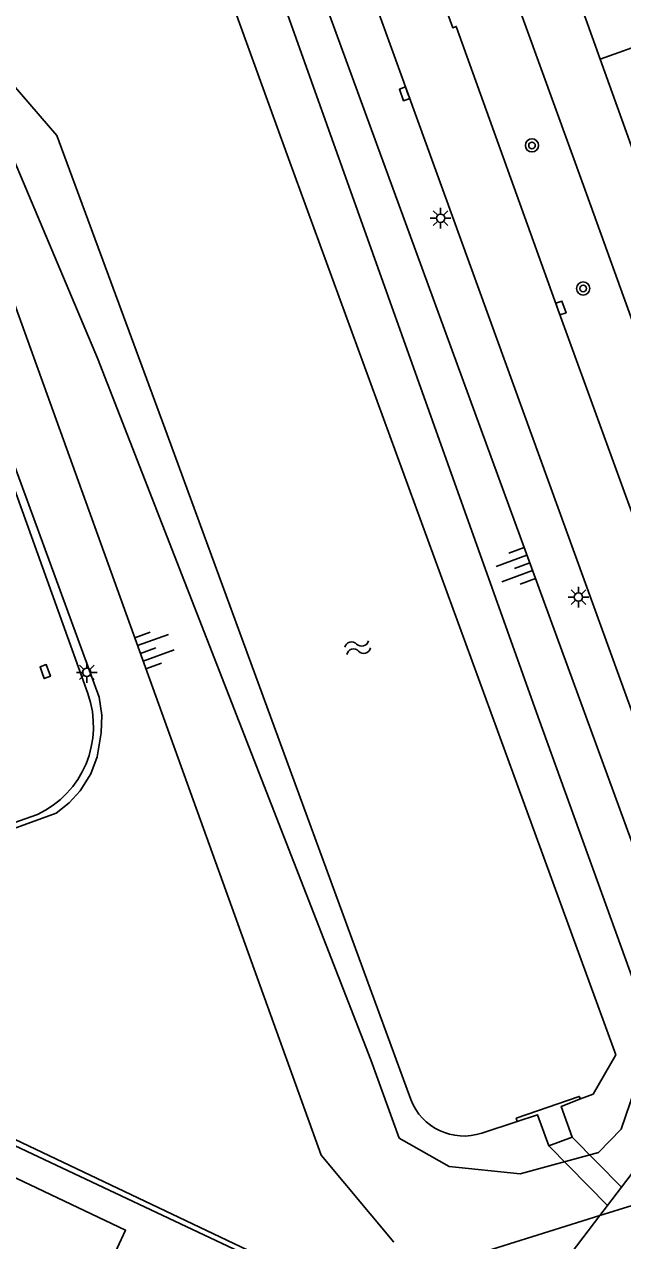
# Model space of a CAD drawing. Extents: x 124000 to 128010, y 398999 to 403000.
# Drawn here: x 127424.9 to 127461.2, y 399217.9 to 399291.7 of the extents above; entities that cross this region are included whole.
import ezdxf

# ---------------------------------------------------------------- set-up
doc = ezdxf.new("R2010")
doc.units = 0
for name, color, linetype in [('gg-afsc-faunaraster', 7, 'Continuous'), ('gg-knt-BGT kruinlijn', 7, 'Continuous'), ('gg-knt-verharding', 7, 'Continuous'), ('gg-kntw-beschoeiing', 7, 'Continuous'), ('gg-kntw-bovenkant insteek waterloop', 7, 'Continuous'), ('gg-kntw-waterlijn', 7, 'Continuous'), ('gg-kwrk-duiker nz vlak', 7, 'Continuous'), ('gg-kwrk-uitstroombak niveau min 01', 7, 'Continuous'), ('gt-grn-groengrens', 7, 'Continuous'), ('gt-symb-boom', 7, 'Continuous'), ('gt-symb-kolk', 7, 'Continuous'), ('gt-symb-lichtmast', 7, 'Continuous'), ('gt-symb-talud symbool', 7, 'Continuous'), ('gt-symb-watersymbool', 7, 'Continuous')]:
    doc.layers.add(name, color=color, linetype=linetype)

# ---------------------------------------------------------------- blocks, each defined once
blk = doc.blocks.new('gt0-KOLK')
at = {"layer": 'gt-symb-kolk'}
blk.add_lwpolyline([(0, 0), (0.375, 0), (0.375, 0.4), (-0.375, 0.4), (-0.375, 0), (0, 0)], dxfattribs=at)
blk = doc.blocks.new('gt0-LMAST')
at = {"layer": 'gt-symb-lichtmast'}
for p, q in [((-0.182, 0.173), (-0.447, 0.438)), ((-0.005, 0.246), (-0.005, 0.621)), ((0.172, 0.173), (0.437, 0.438)), ((-0.255, -0.004), (-0.63, -0.004)), ((-0.182, -0.181), (-0.447, -0.446)), ((-0.005, -0.254), (-0.005, -0.629)), ((0.437, -0.446), (0.172, -0.181)), ((0.245, -0.004), (0.62, -0.004))]:
    blk.add_line(p, q, dxfattribs=at)
blk.add_circle((-0.005, -0.004), 0.25, dxfattribs=at)
blk = doc.blocks.new('gt0-TALUD_1')
at = {"layer": 'gt-symb-talud symbool'}
for p, q in [((-1, -1), (-1, 0)), ((-0.5, -2), (-0.5, 0)), ((0, -1), (0, 0)), ((0.5, -2), (0.5, 0)), ((1, -1), (1, 0))]:
    blk.add_line(p, q, dxfattribs=at)
blk = doc.blocks.new('gt0-BOOM')
at = {"layer": 'gt-symb-boom'}
for radius in [0.4, 0.2]:
    blk.add_circle((0, 0), radius, dxfattribs=at)
blk = doc.blocks.new('gt0-WA')
at = {"layer": 'gt-symb-watersymbool'}
for centre, start, end in [((-0.323, 0.022), 28.07249, 151.92751), ((0.427, 0.422), 208.07248, 331.92751), ((-0.323, -0.428), 28.07249, 151.92751), ((0.427, -0.028), 208.07248, 331.92751)]:
    blk.add_arc(centre, 0.425, start, end, dxfattribs=at)

msp = doc.modelspace()

# ---------------------------------------------------------------- linework, layer by layer
at = {"layer": 'gg-afsc-faunaraster'}
for p, q in [((127407.164, 399237.135), (127425.732, 399243.731)), ((127404.239, 399233.116), (127442.3, 399215.171)), ((127460.334, 399220.001), (127461.182, 399221.114)), ((127459.868, 399219.39), (127460.334, 399220.001)), ((127453.004, 399210.385), (127459.868, 399219.39))]:
    msp.add_line(p, q, dxfattribs=at)
for points in [[(127464.589, 399234.428), (127437.824, 399307.729), (127403.747, 399400.769), (127384.617, 399451.928)], [(127428.79, 399251.079), (127418.335, 399280.172), (127380.298, 399298.242), (127346.006, 399286.002), (127327.919, 399247.938), (127338.341, 399218.849)], [(127461.182, 399221.114), (127463.062, 399223.58), (127464.751, 399228.884), (127464.589, 399234.428)]]:
    msp.add_lwpolyline(points, dxfattribs=at)
msp.add_arc((127423.226, 399249.084), 5.911, 295.08521, 19.72379, dxfattribs=at)
at = {"layer": 'gg-knt-BGT kruinlijn'}
for p, q in [((127423.614, 399276.747), (127442.951, 399223.063)), ((127442.951, 399223.063), (127447.365, 399217.767)), ((127459.868, 399219.39), (127461.832, 399220.006)), ((127459.868, 399219.39), (127452.637, 399217.121))]:
    msp.add_line(p, q, dxfattribs=at)
at = {"layer": 'gg-knt-verharding'}
for p, q in [((127458.446, 399293.615), (127459.888, 399289.578)), ((127459.888, 399289.578), (127464.869, 399291.391))]:
    msp.add_line(p, q, dxfattribs=at)
for points in [[(127469.371, 399252.782), (127458.87, 399281.909), (127434.352, 399349.521), (127417.511, 399395.891), (127401.813, 399439.247), (127390.591, 399470.111), (127385.457, 399482.519), (127385.014, 399483.747)], [(127382.227, 399482.822), (127385.622, 399472.419), (127386.82, 399468.194), (127392.275, 399453.224), (127413.444, 399394.724), (127450.943, 399291.495), (127451.147, 399291.578), (127457.317, 399274.412), (127462.937, 399258.942), (127466.128, 399250.27)], [(127377.76, 399481.683), (127377.984, 399481.184), (127393.84, 399437.485), (127404.59, 399407.792), (127415.507, 399377.748), (127426.756, 399346.725), (127437.636, 399316.662), (127442.93, 399302.102), (127462.609, 399247.759)], [(127459.888, 399289.578), (127471.728, 399256.621), (127473.173, 399252.731)], [(127429.053, 399214.131), (127431.084, 399218.496), (127424.051, 399221.84), (127421.97, 399217.479)]]:
    msp.add_lwpolyline(points, dxfattribs=at)
at = {"layer": 'gg-kntw-beschoeiing'}
for p, q in [((127453.651, 399248.826), (127446.355, 399268.827)), ((127460.83, 399229.148), (127453.651, 399248.826)), ((127459.459, 399226.757), (127460.83, 399229.148)), ((127458.697, 399226.465), (127459.459, 399226.757))]:
    msp.add_line(p, q, dxfattribs=at)
msp.add_lwpolyline([(127446.355, 399268.827), (127440.978, 399283.565), (127422.744, 399333.881)], dxfattribs=at)
at = {"layer": 'gg-kntw-bovenkant insteek waterloop'}
for points in [[(127342.085, 399486.234), (127371.431, 399478.364), (127373.175, 399476.816), (127374.349, 399474.792), (127401.189, 399403.739), (127456.128, 399249.641), (127462.495, 399232.006), (127462.495, 399228.546), (127461.157, 399224.629), (127459.777, 399223.224)], [(127406.359, 399295.672), (127419.644, 399288.424), (127423.267, 399285.878), (127429.375, 399271.425), (127445.969, 399228.835)], [(127459.777, 399223.224), (127455.03, 399221.929), (127450.716, 399222.361), (127447.695, 399224.088), (127445.969, 399228.835)]]:
    msp.add_lwpolyline(points, dxfattribs=at)
at = {"layer": 'gg-kntw-waterlijn'}
msp.add_line((127452.706, 399224.393), (127454.851, 399225.104), dxfattribs=at)
msp.add_lwpolyline([(127448.389, 399226.423), (127433.615, 399266.795), (127426.906, 399284.956), (127422.101, 399290.511), (127416.48, 399292.912), (127406.523, 399297.897), (127398.934, 399301.355)], dxfattribs=at)
msp.add_arc((127451.611, 399227.669), 3.454, 201.14392, 288.48708, dxfattribs=at)
at = {"layer": 'gg-kwrk-duiker nz vlak'}
for p, q in [((127458.188, 399224.147), (127461.182, 399221.114)), ((127460.334, 399220.001), (127456.77, 399223.627))]:
    msp.add_line(p, q, dxfattribs=at)
at = {"layer": 'gg-kwrk-uitstroombak niveau min 01'}
msp.add_line((127458.188, 399224.147), (127456.77, 399223.627), dxfattribs=at)
for points in [[(127454.851, 399225.104), (127454.789, 399225.294), (127458.617, 399226.623), (127458.697, 399226.465)], [(127458.697, 399226.465), (127457.521, 399226.017), (127458.188, 399224.147)], [(127456.77, 399223.627), (127456.086, 399225.5), (127454.851, 399225.104)]]:
    msp.add_lwpolyline(points, dxfattribs=at)
at = {"layer": 'gt-grn-groengrens'}
msp.add_lwpolyline([(127453.004, 399210.385), (127404.85, 399233.284), (127405.749, 399235.526), (127406.171, 399236.082), (127406.716, 399236.491), (127426.876, 399243.82), (127427.659, 399244.435), (127428.326, 399245.164), (127428.968, 399246.199), (127429.364, 399247.233), (127429.607, 399248.682), (127429.638, 399249.769), (127429.471, 399250.856), (127423.828, 399266.286), (127418.702, 399280.508), (127408.218, 399285.523), (127380.385, 399298.734), (127370.616, 399295.225), (127345.589, 399286.417), (127342.097, 399279.071), (127327.467, 399247.997), (127329.256, 399242.75), (127337.823, 399218.724), (127338.846, 399216.914)], dxfattribs=at)

# ---------------------------------------------------------------- block references
at = {"layer": 'gt-symb-boom'}
for p in [(127455.746, 399284.352), (127458.856, 399275.667)]:
    msp.add_blockref('gt0-BOOM', p, dxfattribs=at)
at = {"layer": 'gt-symb-kolk'}
for p, rotation in [((127448.202, 399287.547), 109.99689545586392), ((127457.317, 399274.412), -70.03619914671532), ((127426.022, 399252.341), -69.93365037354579)]:
    msp.add_blockref('gt0-KOLK', p, dxfattribs=dict(at, rotation=rotation))
at = {"layer": 'gt-symb-lichtmast'}
for p in [(127450.206, 399279.934), (127458.57, 399256.934), (127428.735, 399252.365)]:
    msp.add_blockref('gt0-LMAST', p, dxfattribs=at)
at = {"layer": 'gt-symb-talud symbool'}
for p, xscale, yscale, rotation in [((127455.616, 399259.008), 1.0000284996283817, 1.000028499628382, -69.87983420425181), ((127431.983, 399253.512), 1.0002009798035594, 1.0002009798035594, 109.81181188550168)]:
    msp.add_blockref('gt0-TALUD_1', p, dxfattribs=dict(at, xscale=xscale, yscale=yscale, rotation=rotation))
at = {"layer": 'gt-symb-watersymbool', "rotation": 15.425970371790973}
msp.add_blockref('gt0-WA', (127445.114, 399253.854), dxfattribs=at)

doc.saveas('drawing.dxf')
